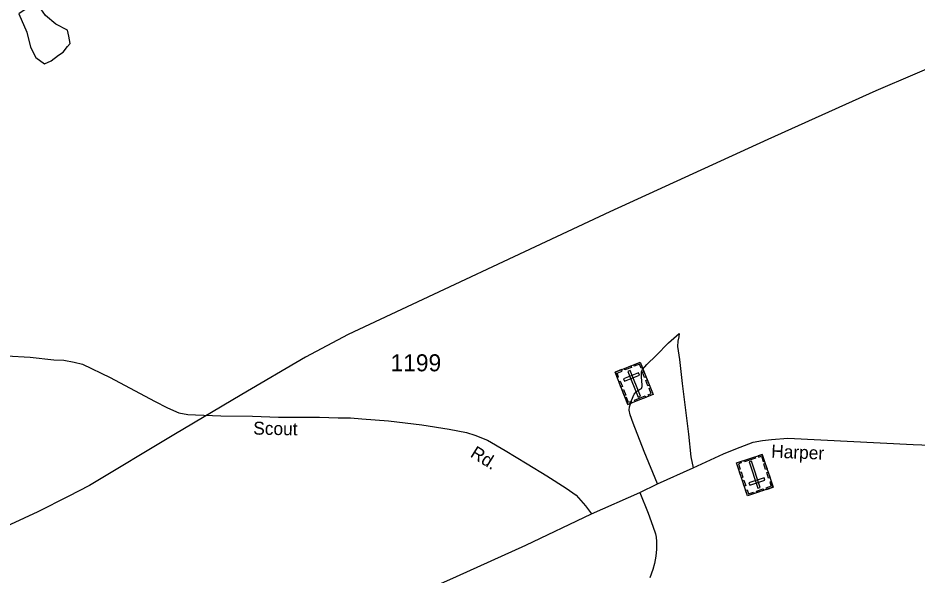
# Model space of a CAD drawing. Extents: x 2082433 to 2279600, y 546599 to 755198.
# Drawn here: x 2224037 to 2230636, y 576420 to 580511 of the extents above; entities that cross this region are included whole.
import ezdxf

# ---------------------------------------------------------------- set-up
doc = ezdxf.new("R2010")
doc.units = 0
for name, color, linetype in [('Exist Cultural Cemetery CELL', 7, 'Continuous'), ('Exist Hydrographic Pond Under 1500 Sq Ft', 7, 'Continuous'), ('Exist Road Non-System Type 51', 7, 'Continuous'), ('Exist Road Secondary Type 51 Attributed', 7, 'Continuous'), ('Exist Road Secondary Type 51 Label', 7, 'Continuous'), ('Exist Road Secondary Type 51 Number Label', 7, 'Continuous'), ('Exist Utilities Electrical Transmission Line', 7, 'Continuous')]:
    doc.layers.add(name, color=color, linetype=linetype)

msp = doc.modelspace()

# ---------------------------------------------------------------- linework, layer by layer
at = {"layer": 'Exist Cultural Cemetery CELL'}
for points in [[(2228419.4, 577909.4), (2228604.5, 577982.7), (2228698.3, 577746), (2228513.2, 577672.7)], [(2228488.3, 577936.7), (2228536.4, 577955.8), (2228540.6, 577945.2), (2228492.5, 577926.1)], [(2228620.5, 577942.4), (2228610, 577938.3), (2228598.1, 577968.2), (2228560.4, 577953.2), (2228556.3, 577963.6), (2228604.6, 577982.7)], [(2228435.3, 577869.1), (2228445.9, 577873.3), (2228434, 577903.2), (2228471.8, 577918.2), (2228467.7, 577928.5), (2228419.4, 577909.4)], [(2228482.4, 577861.2), (2228489.3, 577843.8), (2228598.8, 577887.2), (2228591.9, 577904.5)], [(2228531.5, 577922.3), (2228514.2, 577915.4), (2228588.9, 577726.9), (2228606.2, 577733.8)], [(2228636.8, 577870.3), (2228620.9, 577910.6), (2228631.5, 577914.8), (2228647.4, 577874.5)], [(2228462.6, 577800.2), (2228446.7, 577840.5), (2228457.3, 577844.6), (2228473.2, 577804.4)], [(2228661.1, 577809), (2228645.1, 577849.3), (2228655.7, 577853.5), (2228671.7, 577813.2)], [(2228487.4, 577737.7), (2228471.4, 577778), (2228482, 577782.1), (2228498, 577741.9)], [(2228667.5, 577733.8), (2228663.2, 577744.5), (2228683.7, 577752.6), (2228668.8, 577790.2), (2228679.2, 577794.3), (2228698.3, 577746)], [(2228543.9, 577684.9), (2228539.7, 577695.6), (2228519.2, 577687.5), (2228504.3, 577725.1), (2228494, 577721), (2228513.1, 577672.7)], [(2228562.4, 577704.5), (2228641.3, 577735.8), (2228645.5, 577725.2), (2228566.6, 577693.9)], [(2229580.1, 577064.8), (2229391.1, 577002.4), (2229311.2, 577244.2), (2229500.3, 577306.6)], [(2229468.9, 577296.2), (2229472.5, 577285.3), (2229493.4, 577292.2), (2229506, 577253.8), (2229516.6, 577257.3), (2229500.3, 577306.6)], [(2229342.7, 577254.6), (2229346.3, 577243.7), (2229325.4, 577236.8), (2229338.1, 577198.4), (2229327.5, 577194.9), (2229311.2, 577244.2)], [(2229449.3, 577277.7), (2229368.7, 577251.1), (2229365.2, 577261.9), (2229445.7, 577288.5)], [(2229467.4, 577058.5), (2229485.1, 577064.3), (2229421.5, 577256.9), (2229403.8, 577251)], [(2229522.2, 577240.2), (2229535.8, 577199.1), (2229525, 577195.5), (2229511.4, 577236.7)], [(2229344.7, 577179.2), (2229358.3, 577138), (2229347.4, 577134.5), (2229333.9, 577175.6)], [(2229543.3, 577176.4), (2229556.9, 577135.3), (2229546.1, 577131.7), (2229532.5, 577172.8)], [(2229365.3, 577116.5), (2229378.9, 577075.4), (2229368.1, 577071.8), (2229354.5, 577113)], [(2229520, 577116.7), (2229514.2, 577134.4), (2229402.3, 577097.5), (2229408.2, 577079.8)], [(2229566.5, 577106), (2229555.7, 577102.4), (2229565.8, 577071.8), (2229527.3, 577059.1), (2229530.8, 577048.6), (2229580.1, 577064.8)], [(2229377.4, 577043.6), (2229388.2, 577047.1), (2229398.3, 577016.6), (2229436.8, 577029.3), (2229440.3, 577018.7), (2229391, 577002.4)], [(2229509.8, 577041.6), (2229460.5, 577025.4), (2229457, 577036.2), (2229506.2, 577052.5)]]:
    msp.add_lwpolyline(points, close=True, dxfattribs=at)
at = {"layer": 'Exist Hydrographic Pond Under 1500 Sq Ft'}
msp.add_lwpolyline([(2224150.4, 580613.8), (2224043.1, 580542.1), (2224101.2, 580407.8), (2224128.1, 580295.9), (2224168.3, 580219.8), (2224230.9, 580175.1), (2224280.2, 580197.4), (2224333.8, 580237.7), (2224369.6, 580260.1), (2224400.9, 580300.4), (2224418.8, 580322.8), (2224409.9, 580376.5), (2224400.9, 580421.3), (2224315.9, 580466), (2224239.9, 580528.7), (2224204.1, 580578)], close=True, dxfattribs=at)
at = {"layer": 'Exist Road Non-System Type 51'}
for points in [[(2228732, 577088.9), (2228632.7, 577328.4), (2228552.3, 577534.7), (2228530.3, 577596.6), (2228524.2, 577631.4), (2228525.2, 577656), (2228539.5, 577702), (2228560, 577748.1), (2228577.9, 577769.1), (2228598.4, 577782.4), (2228612.7, 577790.6), (2228618.9, 577803.9), (2228617.8, 577818.2), (2228612.7, 577872.5), (2228612.7, 577911.4), (2228619.9, 577929.8), (2228651.6, 577965.6), (2228721.7, 578031.7), (2228811.8, 578125.9), (2228889.1, 578193.9)], [(2228889.1, 578193.9), (2228888.1, 578169.4), (2228880.9, 578138.6), (2228878.9, 578098.7), (2228892.7, 578003), (2228911.1, 577826.9), (2228935.2, 577650.3), (2228958.2, 577455.3), (2228976.1, 577289), (2228992, 577208.6)], [(2228600.4, 577026.9), (2228661.9, 576875.4), (2228697.7, 576779.2), (2228716.6, 576722.4), (2228721.7, 576697.8), (2228723.8, 576667.1), (2228724.8, 576609.8), (2228718.7, 576559.6), (2228708.9, 576505.9), (2228696.7, 576459.8), (2228674.1, 576399.4)]]:
    msp.add_lwpolyline(points, dxfattribs=at)
at = {"layer": 'Exist Road Secondary Type 51 Attributed'}
for points in [[(2223952.9, 578031.2), (2224126.9, 578020.9), (2224299.1, 578001.7), (2224372.6, 577998.4), (2224448.4, 577984.1), (2224509.8, 577969.7), (2224712.5, 577871.5), (2225039, 577696.4), (2225133.2, 577647.3), (2225217.1, 577612.5), (2225282.7, 577600.2), (2225340, 577596.1), (2225526.3, 577590), (2225757.7, 577585.9), (2225949.1, 577580.7), (2226249, 577579.7), (2226388.2, 577575.6), (2226478.3, 577573.6), (2226561.8, 577567.6), (2226756.6, 577552), (2227001.4, 577523.4), (2227202.1, 577490.7), (2227329, 577466.1), (2227390.9, 577448.2), (2227482.1, 577411.3), (2227614.1, 577335.6), (2227775.3, 577237.8), (2227918.7, 577148.7), (2228059.9, 577058.7), (2228133.1, 577007), (2228203.8, 576928.1), (2228247.8, 576868.8)], [(2228247.8, 576868.8), (2228600.4, 577026.9), (2228732, 577088.9), (2228992, 577208.6), (2229215.2, 577310), (2229306.3, 577347.9), (2229369.7, 577372.4), (2229433.5, 577394.9), (2229501.3, 577408.8), (2229568.1, 577415.9), (2229687, 577425), (2230608.9, 577379.1), (2230862.8, 577369.9)], [(2223892.4, 575455), (2224169.8, 575511.2), (2224488.5, 575567.9), (2224836.1, 575639.4), (2225363.2, 575739.5), (2225666, 575797), (2225848.3, 575834.8), (2225944.4, 575859.3), (2226030, 575887.6), (2226108.4, 575918.3), (2226178.9, 575941.3), (2226264.9, 575978.2), (2226414.9, 576041.1), (2226728.6, 576175.7), (2227030.1, 576309.3), (2227255.8, 576409.1), (2227763.6, 576640.5), (2228247.8, 576868.8)]]:
    msp.add_lwpolyline(points, dxfattribs=at)
at = {"layer": 'Exist Utilities Electrical Transmission Line'}
msp.add_lwpolyline([(2231477.9, 580466.3), (2230332.5, 579975.2), (2229541.8, 579618.9), (2228380.6, 579087.8), (2226460.7, 578186.7), (2226146.2, 578020.1), (2225678.8, 577746.4), (2225181.4, 577450.6), (2224560.8, 577077.6), (2224405.6, 576996.4), (2224182.5, 576884.7), (2223879.8, 576744.3), (2223768.4, 576691.4)], dxfattribs=at)

# ---------------------------------------------------------------- texts
at = {"layer": 'Exist Road Secondary Type 51 Label'}
for s, rotation, p in [('Scout', 358.92819, (2225763.3, 577451.9)), ('Rd.', 328.15009, (2227350.3, 577293)), ('Harper', 357.78039, (2229564.5, 577282.6))]:
    msp.add_text(s, height=95, rotation=rotation, dxfattribs=at).set_placement(p)
at = {"layer": 'Exist Road Secondary Type 51 Number Label'}
msp.add_text('1199', height=125, dxfattribs=at).set_placement((2226771.5, 577916.3))

doc.saveas('drawing.dxf')
